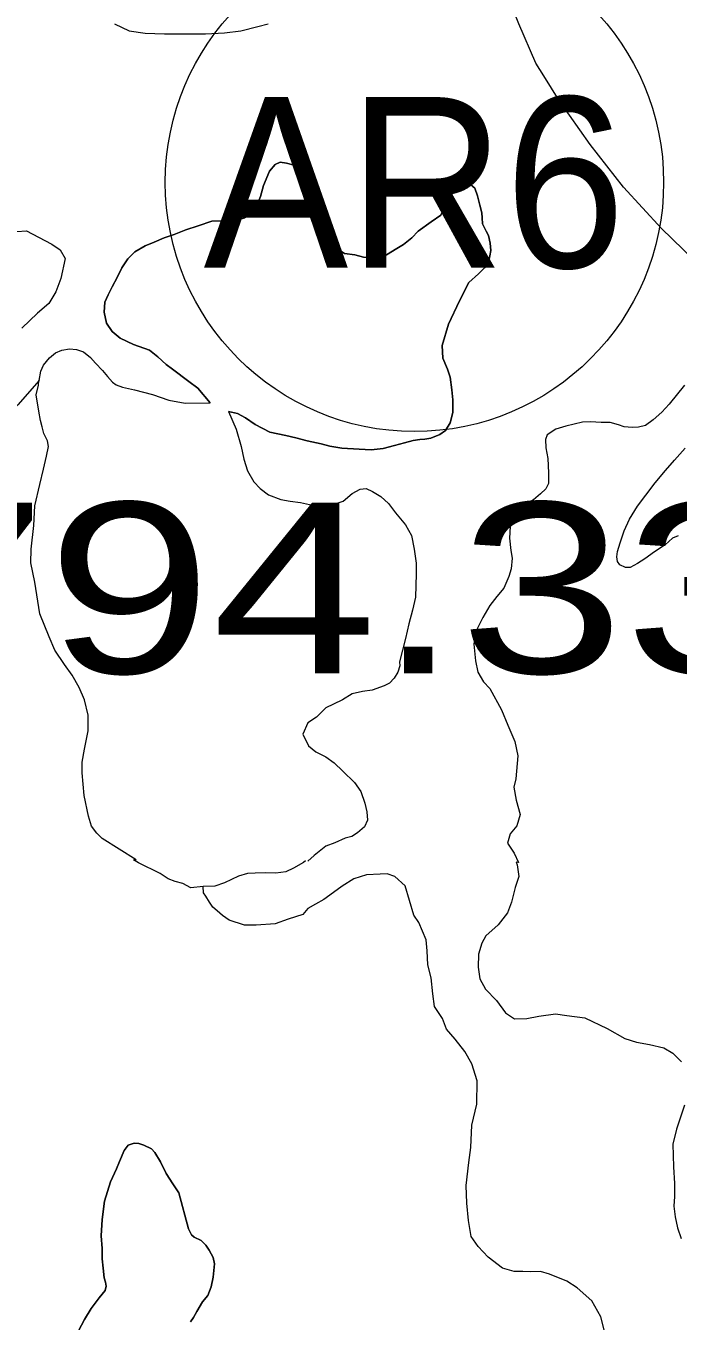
# Model space of a CAD drawing. Extents: x -1643653 to 4543381, y 1624270 to 13878484.
# Drawn here: x 751190 to 753102, y 8917715 to 8921510 of the extents above; entities that cross this region are included whole.
import ezdxf
from ezdxf.enums import TextEntityAlignment as Align

# ---------------------------------------------------------------- set-up
doc = ezdxf.new("R2010")
doc.units = 0
doc.header["$LTSCALE"] = 200
for name, color, linetype, lineweight in [('1', 7, 'Continuous', 13), ('29', 7, 'Continuous', 13), ('45', 7, 'Continuous', 13)]:
    doc.layers.add(name, color=color, linetype=linetype, lineweight=lineweight)
doc.layers.add('63', color=7, linetype='Continuous')

msp = doc.modelspace()

# ---------------------------------------------------------------- linework, layer by layer
at = {"layer": '1', "lineweight": 25}
msp.add_spline([(814781, 9009175.5), (814787.2, 9009173.4), (814796.9, 9009173.4), (814799.4, 9009172.4), (814805.1, 9009174.5), (814805.6, 9009176.5), (814811.7, 9009179.5), (814811.7, 9009179.5), (814801.5, 9009181), (814790.7, 9009181.5), (814784.1, 9009183.1), (814777.4, 9009185.1), (814778.4, 9009175.5)], degree=3, dxfattribs=at)
at = {"layer": '29'}
msp.add_line((752633.9, 8919058.6), (752626.7, 8919059), dxfattribs=at)
for points in [[(752708.2, 8921363.3), (752685, 8921400.4), (752635.3, 8921515.4), (752594.7, 8921616.8), (752542.7, 8921722.6), (752512.2, 8921794.9), (752486.8, 8921830.9)], [(751450, 8921515.4), (751492.8, 8921495.8), (751539.8, 8921488.7), (751596.9, 8921486.9), (751655.1, 8921486.7), (751716.5, 8921486.6), (751772.5, 8921489.6), (751820.3, 8921495.7), (751870.1, 8921507.9), (751900.3, 8921515.8)], [(753346.6, 8920612.7), (753257.2, 8920723.4), (753149, 8920823.6), (753052.6, 8920916.2), (752941.3, 8921037.1), (752844.2, 8921162), (752753.6, 8921290.9), (752708.2, 8921363.3)], [(751784.1, 8920379.9), (751784.1, 8920379.9), (751810.8, 8920373.6), (751833.5, 8920361.2), (751862, 8920341.6), (751905.5, 8920319.8), (751952.2, 8920309.4), (751981, 8920302.5), (752014.2, 8920293.5), (752055.9, 8920285.2), (752081.4, 8920278.5), (752116.2, 8920272.9), (752166.9, 8920269.2), (752202.2, 8920267.2), (752237.3, 8920271.3), (752270.7, 8920280.5), (752299.8, 8920287.9), (752325.7, 8920294.9), (752344.4, 8920297.7), (752359.3, 8920299.1), (752377, 8920301.4), (752403.2, 8920312.4), (752419.7, 8920324.4), (752433.4, 8920347.2), (752441.6, 8920377.2), (752441.7, 8920414), (752439, 8920443.6), (752433.8, 8920480.2), (752426.3, 8920503.6), (752412.4, 8920535.8), (752409.8, 8920573.6), (752429.2, 8920635.9), (752460.7, 8920704), (752488, 8920757.7), (752516.6, 8920783), (752534.1, 8920800.8), (752547.2, 8920820.5), (752552.5, 8920851.6), (752550.7, 8920873.5), (752546.4, 8920895.4), (752539.3, 8920908.4), (752528.3, 8920929.4), (752527.8, 8920947.8), (752526.4, 8920961.7), (752520.6, 8920984.9), (752513.9, 8921011.8), (752506.2, 8921034.7), (752487.1, 8921050.1), (752469.2, 8921048), (752449.5, 8921033.2), (752433.8, 8921009.3), (752414.3, 8920972.2), (752406.7, 8920955.3), (752378.5, 8920935.9), (752339.9, 8920907.9), (752321.1, 8920889.2), (752297.3, 8920868.8), (752272.6, 8920855.1), (752239.3, 8920834.2), (752214.4, 8920829.7), (752179.4, 8920832.5), (752154.8, 8920839.2), (752124, 8920843), (752103.8, 8920856.3), (752089, 8920871.1), (752064.1, 8920892.7), (752049.6, 8920913), (752040.5, 8920930.5), (752039.4, 8920940.2), (752045.7, 8920954.6), (752052.1, 8920969.4), (752057.5, 8920990), (752051.9, 8921011.9), (752042.3, 8921046.6), (752027.6, 8921066.4), (752007.3, 8921083.4), (751976.9, 8921101.9), (751954.3, 8921107.3), (751935.7, 8921110.2), (751921, 8921103.4), (751903.9, 8921083.9), (751886.4, 8921042.5), (751878.1, 8921009.5), (751861.1, 8920969.2), (751831.1, 8920947), (751810.9, 8920941), (751783.5, 8920939), (751735.5, 8920937.7), (751695.4, 8920924.1), (751659, 8920912), (751624.8, 8920898.7), (751596.1, 8920888.5), (751565.9, 8920875.8), (751539.9, 8920864.9), (751510, 8920848), (751489.6, 8920827.3), (751472, 8920800.8), (751458.3, 8920772.6), (751443.4, 8920745.4), (751431.5, 8920721.6), (751421.4, 8920700.3)], [(751421.4, 8920700.3), (751431.5, 8920721.6), (751443.4, 8920745.4), (751458.3, 8920772.6), (751472, 8920800.8), (751489.6, 8920827.3), (751510, 8920848), (751539.9, 8920864.9), (751565.9, 8920875.8), (751596.1, 8920888.5), (751624.8, 8920898.7), (751659, 8920912), (751695.4, 8920924.1), (751735.5, 8920937.7), (751783.5, 8920939), (751810.9, 8920941), (751831.1, 8920947), (751861.1, 8920969.2), (751878.1, 8921009.5), (751886.4, 8921042.5), (751903.9, 8921083.9), (751921, 8921103.4), (751935.7, 8921110.2), (751954.3, 8921107.3), (751976.9, 8921101.9), (752007.3, 8921083.4), (752027.6, 8921066.4), (752042.3, 8921046.6), (752051.9, 8921011.9), (752057.5, 8920990), (752052.1, 8920969.4), (752045.7, 8920954.6), (752039.4, 8920940.2), (752040.5, 8920930.5), (752049.6, 8920913), (752064.1, 8920892.7), (752089, 8920871.1), (752103.8, 8920856.3), (752124, 8920843), (752154.8, 8920839.2), (752179.4, 8920832.5), (752214.4, 8920829.7), (752239.3, 8920834.2), (752272.6, 8920855.1), (752297.3, 8920868.8), (752321.1, 8920889.2), (752339.9, 8920907.9), (752378.5, 8920935.9), (752406.7, 8920955.3), (752414.3, 8920972.2), (752433.8, 8921009.3), (752449.5, 8921033.2), (752469.2, 8921048), (752487.1, 8921050.1), (752506.2, 8921034.7), (752513.9, 8921011.8), (752520.6, 8920984.9), (752526.4, 8920961.7), (752527.8, 8920947.8), (752528.3, 8920929.4), (752539.3, 8920908.4), (752546.4, 8920895.4), (752550.7, 8920873.5), (752552.5, 8920851.6), (752547.2, 8920820.5), (752534.1, 8920800.8), (752516.6, 8920783), (752488, 8920757.7), (752460.7, 8920704), (752429.2, 8920635.9), (752409.8, 8920573.6), (752412.4, 8920535.8), (752426.3, 8920503.6), (752433.8, 8920480.2), (752439, 8920443.6), (752441.7, 8920414), (752441.6, 8920377.2), (752433.4, 8920347.2), (752419.7, 8920324.4), (752403.2, 8920312.4), (752377, 8920301.4), (752359.3, 8920299.1), (752344.4, 8920297.7), (752325.7, 8920294.9), (752299.8, 8920287.9), (752270.7, 8920280.5), (752237.3, 8920271.3), (752202.2, 8920267.2), (752166.9, 8920269.2), (752116.2, 8920272.9), (752081.4, 8920278.5), (752055.9, 8920285.2), (752014.2, 8920293.5), (751981, 8920302.5), (751952.2, 8920309.4), (751905.5, 8920319.8), (751862, 8920341.6), (751833.5, 8920361.2), (751810.8, 8920373.6), (751784.1, 8920379.9), (751784.1, 8920379.9)], [(751164.2, 8920907.6), (751192.3, 8920909.3), (751227.7, 8920891.1), (751266.8, 8920870.2), (751290.6, 8920853.8), (751305.7, 8920827.8), (751293.3, 8920769.7), (751277.8, 8920730.6), (751257.3, 8920696.7), (751224.5, 8920667.9), (751178.1, 8920624.3)], [(751421.4, 8920700.3), (751420.1, 8920671.2), (751426.3, 8920638.9), (751443.5, 8920614.8), (751466.4, 8920594.8), (751505.8, 8920576), (751552.6, 8920559.9), (751577.3, 8920540.1), (751601.7, 8920517.5), (751619.8, 8920503.6), (751667.9, 8920467.4), (751693.8, 8920448), (751730.3, 8920405.4), (751730.3, 8920405.4)], [(751730.3, 8920405.4), (751730.3, 8920405.4), (751693.8, 8920448), (751667.9, 8920467.4), (751619.8, 8920503.6), (751601.7, 8920517.5), (751577.3, 8920540.1), (751552.6, 8920559.9), (751505.8, 8920576), (751466.4, 8920594.8), (751443.5, 8920614.8), (751426.3, 8920638.9), (751420.1, 8920671.2), (751421.4, 8920700.3)], [(751229, 8920470.7), (751234.2, 8920497.7), (751242.1, 8920515.5), (751259.7, 8920536.7), (751277.2, 8920552), (751295.7, 8920559.5), (751317.9, 8920563.1), (751339, 8920561.6), (751358.8, 8920554.5), (751379.3, 8920537.9), (751394.6, 8920521.1), (751415.3, 8920500), (751429.5, 8920482), (751444.3, 8920465.9), (751455.4, 8920458.4), (751473.2, 8920451.5), (751509, 8920443), (751561.2, 8920429.8), (751609.7, 8920412.8), (751656.7, 8920404.2), (751730.3, 8920405.4)], [(751228.9, 8920470.5), (751167, 8920399.6), (751122.9, 8920360.2), (751076.8, 8920329), (751011.2, 8920305.7), (750951.5, 8920295.3), (750911.8, 8920284.2), (750860.5, 8920275), (750823.4, 8920265.2), (750789.5, 8920254.3)], [(751513.1, 8919066.2), (751413.7, 8919129.1), (751398.4, 8919144.4), (751382.2, 8919164.7), (751373.5, 8919194.6), (751361.6, 8919255.1), (751355, 8919320.8), (751355.8, 8919352.9), (751362.1, 8919390.1), (751372.5, 8919444), (751373.2, 8919489.7), (751362.1, 8919534.8), (751346.3, 8919570.8), (751326.2, 8919607.7), (751303.9, 8919638.3), (751275.7, 8919680.5), (751258.8, 8919719.2), (751230.9, 8919787.4), (751216.5, 8919880.2), (751204.6, 8919936.5), (751206, 8919976.3), (751213.3, 8920046.3), (751216.8, 8920103.5), (751230.8, 8920166.5), (751242.1, 8920211.4), (751250.7, 8920249.4), (751257.1, 8920277.4), (751254, 8920293.6), (751242.8, 8920315.1), (751238.5, 8920335), (751233.2, 8920354), (751228.5, 8920380.6), (751220.4, 8920428.9), (751220.4, 8920428.9), (751227.7, 8920457.2), (751228.8, 8920470.3), (751228.9, 8920470.5)], [(751513.1, 8919066.2), (751413.7, 8919129.1), (751398.4, 8919144.4), (751382.2, 8919164.7), (751373.5, 8919194.6), (751361.6, 8919255.1), (751355, 8919320.8), (751355.8, 8919352.9), (751362.1, 8919390.1), (751372.5, 8919444), (751373.2, 8919489.7), (751362.1, 8919534.8), (751346.3, 8919570.8), (751326.2, 8919607.7), (751303.9, 8919638.3), (751275.7, 8919680.5), (751258.8, 8919719.2), (751230.9, 8919787.4), (751216.5, 8919880.2), (751204.6, 8919936.5), (751206, 8919976.3), (751213.3, 8920046.3), (751216.8, 8920103.5), (751230.8, 8920166.5), (751242.1, 8920211.4), (751250.7, 8920249.4), (751257.1, 8920277.4), (751254, 8920293.6), (751242.8, 8920315.1), (751238.5, 8920335), (751233.2, 8920354), (751228.5, 8920380.6), (751220.4, 8920428.9), (751220.4, 8920428.9), (751227.7, 8920457.2), (751228.8, 8920470.3)], [(753120.8, 8920457.3), (753075.8, 8920401.5), (753054.2, 8920377.6), (753028.4, 8920356), (753005.9, 8920338.8), (752985.7, 8920333.7), (752966.6, 8920333.1), (752943.7, 8920334.8), (752927.3, 8920340.7), (752903, 8920347.9), (752876.7, 8920348.1), (752844.6, 8920350.1), (752821.7, 8920348.6), (752772.4, 8920336.9), (752743.7, 8920327.9), (752718, 8920311.7), (752713.4, 8920297.9), (752713.9, 8920273), (752719.6, 8920242.6), (752721.7, 8920200.6), (752721.9, 8920169), (752714.1, 8920153.4), (752698.8, 8920138.9), (752678.2, 8920121.4), (752654.7, 8920106.4), (752634.7, 8920089.2), (752617.8, 8920062.8), (752609.9, 8920043.2), (752607.9, 8920008.7), (752611.8, 8919972.3), (752615.8, 8919949.7), (752612.8, 8919919.1), (752606.1, 8919896.5), (752590.9, 8919862.6), (752570.8, 8919838.2), (752549.9, 8919811.5), (752529, 8919775.9), (752507.7, 8919733.1), (752502.6, 8919698.6), (752508.2, 8919649), (752514.6, 8919615.7), (752531, 8919587.4), (752550.2, 8919567.8), (752583.7, 8919505.4), (752602.5, 8919460.5), (752622.9, 8919413), (752631.7, 8919371.4), (752625.7, 8919303.1), (752620.2, 8919279.1), (752626.8, 8919241.2), (752638.7, 8919198.6), (752629.2, 8919166.1), (752609.1, 8919142.9), (752602.1, 8919114.6), (752621.2, 8919085.6), (752633.9, 8919058.6)], [(751784.1, 8920379.9), (751806.8, 8920327.9), (751821, 8920277.6), (751829.2, 8920240.7), (751839.8, 8920205.8), (751858.1, 8920174.3), (751877.3, 8920154), (751901.8, 8920136.2), (751937.2, 8920121.9), (751965.3, 8920117.2), (751995.6, 8920113.2), (752030.1, 8920105.7), (752083, 8920104.9), (752120.4, 8920117.3), (752146.7, 8920139.2), (752169.7, 8920152.7), (752187.7, 8920154.7), (752206.5, 8920145.6), (752230.2, 8920130.5), (752252.6, 8920110.1), (752273.5, 8920082.6), (752303.3, 8920048.3), (752320.4, 8920016.3), (752328.3, 8919976.7), (752333.9, 8919935.4), (752334.3, 8919903.8), (752332.5, 8919836.2), (752323.7, 8919798), (752312.6, 8919757.5), (752303.3, 8919715.1), (752285, 8919646.6), (752286.2, 8919634.4), (752280.8, 8919615.8), (752269.4, 8919598.3), (752256.1, 8919584.2), (752239.9, 8919575.7), (752205.2, 8919563.8), (752177.1, 8919559.1), (752147, 8919552.4), (752118.2, 8919535.3), (752091.5, 8919522.8), (752069.3, 8919511.6), (752041.7, 8919484), (752016.2, 8919467.8), (752001.9, 8919434.6), (752019, 8919400.6), (752040.3, 8919382.3), (752069.5, 8919368.4), (752093.9, 8919350.7), (752119.3, 8919325.7), (752153.6, 8919293.3), (752171.8, 8919266.8), (752184.1, 8919232.3), (752189.6, 8919206.9), (752191.1, 8919182.8), (752182.2, 8919162.7), (752162, 8919145.3), (752145.2, 8919134.5), (752126.3, 8919130.2), (752096.1, 8919116), (752069.4, 8919106.6), (752035.3, 8919078.8), (752016.7, 8919062.8)], [(753102, 8920016), (753085.5, 8920008.7), (753063.4, 8919989.5), (753032.2, 8919968.6), (753004.1, 8919948), (752982.9, 8919934.5), (752960.9, 8919923), (752947.2, 8919922.4), (752930.6, 8919930.3), (752924.5, 8919940.8), (752922.6, 8919953.9), (752923.8, 8919969.4), (752931.5, 8919994.9), (752943.2, 8920030.3), (752958.9, 8920064.3), (752983.1, 8920102.3), (753007, 8920134.4), (753034, 8920171), (753064.6, 8920206.8), (753091.2, 8920237.1), (753122.4, 8920272.2)], [(751709.8, 8918987.9), (751673.8, 8918984.6), (751650, 8918996.8), (751627.5, 8919002.9), (751607.6, 8919010.6), (751583.7, 8919026.5), (751520.3, 8919057.6), (751506, 8919066.6), (751513.1, 8919066.2)], [(751709.8, 8918987.9), (751673.8, 8918984.6), (751650, 8918996.8), (751627.5, 8919002.9), (751607.6, 8919010.6), (751583.7, 8919026.5), (751520.3, 8919057.6), (751506, 8919066.6), (751513.1, 8919066.2)], [(752009.6, 8919063.2), (752004.1, 8919058.5), (751974.4, 8919041.9), (751952.2, 8919031.4), (751922.8, 8919026.9), (751891.5, 8919027.9), (751861.9, 8919026.7), (751839.8, 8919025.9), (751813.8, 8919018.2), (751772.9, 8918999.2), (751743.7, 8918989), (751709.8, 8918987.9)], [(752626.7, 8919059), (752630.5, 8919051.1), (752634.9, 8919017.5), (752624.4, 8918984.7), (752613.8, 8918941.8), (752601.9, 8918911.3), (752574.2, 8918876), (752538.1, 8918843.8), (752526.5, 8918822.5), (752517.2, 8918789.5), (752515.4, 8918752), (752521.1, 8918717.1), (752537.7, 8918687.2), (752569.7, 8918654.3), (752595.5, 8918618), (752622.4, 8918600.1), (752658.2, 8918601.3), (752693.6, 8918607.9), (752742.2, 8918615), (752775.4, 8918609.9), (752828.8, 8918603.5), (752894.2, 8918571.6), (752945.6, 8918542.3), (752980.1, 8918531.8), (753017.6, 8918525.2), (753059.5, 8918515.4), (753086, 8918499.5), (753111.6, 8918473.9)], [(752888.3, 8917677.4), (752874.9, 8917727.1), (752849.3, 8917774.1), (752806.3, 8917811.7), (752775.4, 8917831.8), (752724.4, 8917851.9), (752698.8, 8917860), (752669.3, 8917858.6), (752646.4, 8917860), (752620.9, 8917860), (752586.9, 8917869.9), (752545.3, 8917902.1), (752515.7, 8917933), (752495.6, 8917962.5), (752487.5, 8918009.5), (752482.1, 8918060.5), (752480.8, 8918111.5), (752488.8, 8918178.9), (752494.2, 8918223.2), (752496.9, 8918288.9), (752511.6, 8918350.4), (752512.9, 8918418.8), (752496.8, 8918468.5), (752476.7, 8918504.7), (752448.5, 8918540.9), (752422.9, 8918570.5), (752410.8, 8918601.3), (752388, 8918636.2), (752382.6, 8918673.8), (752378.5, 8918720.1), (752367.8, 8918759), (752366.4, 8918799.3), (752363.7, 8918831.5), (752342.2, 8918882.5), (752327.4, 8918904), (752301.5, 8918990.3), (752272, 8919017.2), (752249.1, 8919025.2), (752229, 8919023.9), (752188.6, 8919022.5), (752151, 8919010.4), (752117.4, 8918989), (752091.9, 8918970.2), (752063.7, 8918950.1), (752039.5, 8918936.6), (752016.6, 8918923.2), (752001.9, 8918905.8), (751958.9, 8918892.3), (751921.2, 8918878.9), (751864.8, 8918874.9), (751831.2, 8918874.9), (751786.3, 8918889.9), (751766.2, 8918903.3), (751751.4, 8918916.8), (751738, 8918927.5), (751728.6, 8918942.3), (751717.8, 8918959.7), (751711.1, 8918969.1), (751709.8, 8918987.9)], [(753120.7, 8918347), (753097.2, 8918276.9), (753086.3, 8918233.2), (753088.4, 8918166.6), (753090.7, 8918118.1), (753090.7, 8918080), (753089.6, 8918051.5), (753093.4, 8918020.1), (753100.2, 8917988), (753110.8, 8917956.3)], [(751672.4, 8917712.7), (751681.2, 8917725.6), (751691.5, 8917742.9), (751708, 8917771.1), (751723.8, 8917789.6), (751733.2, 8917815.1), (751739.4, 8917843.2), (751743.5, 8917882.7), (751739.2, 8917900.6), (751727.7, 8917922.6), (751718.1, 8917937.6), (751703.8, 8917950.4), (751683.8, 8917960.8), (751676.2, 8917967.8), (751667.3, 8917984.8), (751639, 8918090.2), (751620.8, 8918116.5), (751601.2, 8918147), (751584.6, 8918181.2), (751568.2, 8918208.7), (751558.3, 8918219), (751536.5, 8918230.6), (751521.4, 8918235.5), (751507.5, 8918236.3), (751489.8, 8918230.3), (751478.2, 8918215), (751464.5, 8918182), (751455.8, 8918160.7), (751438.3, 8918122.8), (751420.7, 8918065.6), (751413.5, 8918012.4), (751410.8, 8917964), (751413.5, 8917926.9), (751414, 8917896.6), (751416.7, 8917869.4), (751419.4, 8917841.1), (751423.3, 8917828.3), (751425.2, 8917817.4), (751422.3, 8917804.5), (751404.7, 8917783), (751381.3, 8917751.6), (751362.6, 8917719.5), (751344.9, 8917685.8)], [(751344.9, 8917685.8), (751362.6, 8917719.5), (751381.3, 8917751.6), (751404.7, 8917783), (751422.3, 8917804.5), (751425.2, 8917817.4), (751423.3, 8917828.3), (751419.4, 8917841.1), (751416.7, 8917869.4), (751414, 8917896.6), (751413.5, 8917926.9), (751410.8, 8917964), (751413.5, 8918012.4), (751420.7, 8918065.6), (751438.3, 8918122.8), (751455.8, 8918160.7), (751464.5, 8918182), (751478.2, 8918215), (751489.8, 8918230.3), (751507.5, 8918236.3), (751521.4, 8918235.5), (751536.5, 8918230.6), (751558.3, 8918219), (751568.2, 8918208.7), (751584.6, 8918181.2), (751601.2, 8918147), (751620.8, 8918116.5), (751639, 8918090.2), (751667.3, 8917984.8), (751676.2, 8917967.8), (751683.8, 8917960.8), (751703.8, 8917950.4), (751718.1, 8917937.6), (751727.7, 8917922.6), (751739.2, 8917900.6), (751743.5, 8917882.7), (751739.4, 8917843.2), (751733.2, 8917815.1), (751723.8, 8917789.6), (751708, 8917771.1), (751691.5, 8917742.9), (751681.2, 8917725.6), (751672.4, 8917712.7)]]:
    msp.add_lwpolyline(points, dxfattribs=at)
at = {"layer": '45'}
msp.add_circle((752329.1, 8921051.4), 730.2, dxfattribs=at)

# ---------------------------------------------------------------- texts
at = {"layer": '45', "width": 0.95}
msp.add_text('AR6', height=500, dxfattribs=at).set_placement((752329.1, 8920801.4), align=Align.CENTER)
at = {"layer": '63', "width": 1.3}
msp.add_text(' 3794.33 ha', height=500, dxfattribs=at).set_placement((750043.8, 8919613.1))

doc.saveas('drawing.dxf')
